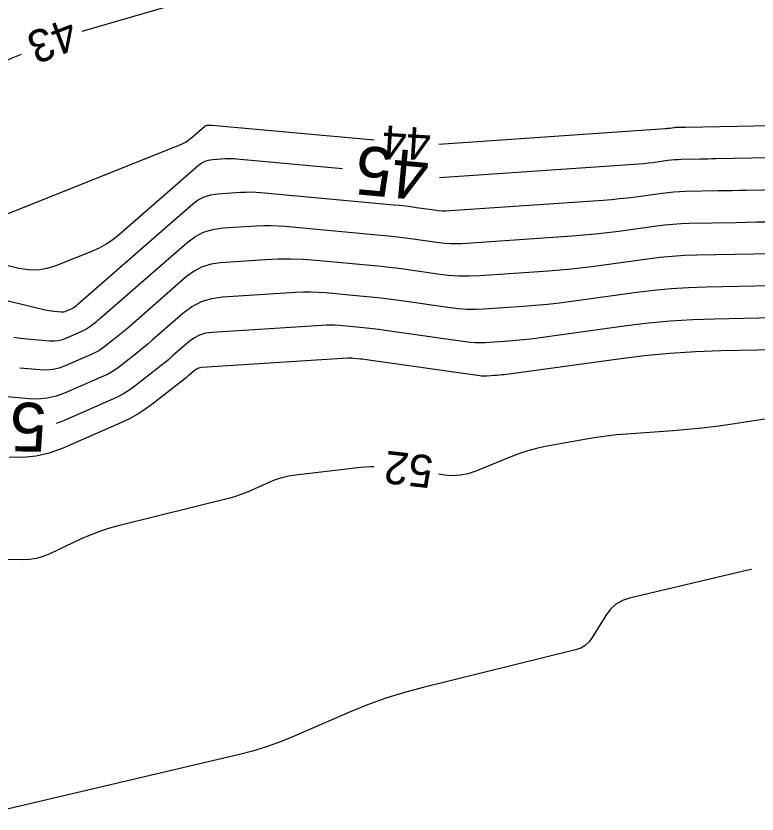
# Model space of a CAD drawing. Extents: x 2384780 to 2405861, y 547869 to 573706.
# Drawn here: x 2389996.89 to 2390042.47, y 552488.12 to 552537.18 of the extents above; entities that cross this region are included whole.
import ezdxf

# ---------------------------------------------------------------- set-up
doc = ezdxf.new("R2010")
doc.units = 0
doc.layers.add('Old_Level_60', color=7, linetype='Continuous')
doc.layers.add('Old_Level_61', color=7, linetype='Continuous')

msp = doc.modelspace()

# ---------------------------------------------------------------- linework, layer by layer
at = {"layer": 'Old_Level_60'}
for points in [[(2390000.96925, 552536.252), (2390010.66325, 552539.0725)], [(2389994.1875, 552533.681), (2389994.83075, 552533.89525), (2389995.46875, 552534.12425), (2389996.10125, 552534.368), (2389996.72825, 552534.62625), (2389997.231, 552534.84025)], [(2389995.0655, 552524.51225), (2390006.93375, 552529.2425), (2390007.149, 552529.339), (2390007.35375, 552529.4525), (2390007.54825, 552529.583), (2390007.73225, 552529.7305), (2390008.49375, 552530.39525), (2390008.53175, 552530.4235), (2390008.57275, 552530.4445), (2390008.6165, 552530.4585), (2390008.6635, 552530.46525), (2390008.82125, 552530.47525), (2390008.85525, 552530.47675), (2390008.889, 552530.47675), (2390008.92275, 552530.47575), (2390008.9565, 552530.47325), (2390018.92075, 552529.55875)], [(2390022.90425, 552529.30875), (2390036.8275, 552530.26425), (2390036.899, 552530.26975), (2390036.97025, 552530.2765), (2390037.0415, 552530.2845), (2390037.11275, 552530.2935), (2390037.34475, 552530.32525), (2390037.3945, 552530.3315), (2390037.4445, 552530.336), (2390037.4945, 552530.33925), (2390037.54475, 552530.341), (2390037.8325, 552530.34675), (2390037.894, 552530.34775), (2390037.95575, 552530.349), (2390038.0175, 552530.35025), (2390038.079, 552530.3515), (2390051.799, 552530.61675)], [(2389993.92775, 552520.27125), (2389998.6815, 552519.123), (2389998.81375, 552519.0935), (2389998.947, 552519.069), (2389999.081, 552519.0495), (2389999.21575, 552519.03475), (2389999.6665, 552518.994), (2389999.75575, 552518.9915), (2389999.843, 552519), (2389999.92875, 552519.0195), (2390000.0125, 552519.05025), (2390000.30525, 552519.178), (2390000.35125, 552519.2), (2390000.396, 552519.2245), (2390000.43875, 552519.252), (2390000.48, 552519.282), (2390000.612, 552519.385), (2390000.64025, 552519.40725), (2390000.668, 552519.42975), (2390000.6955, 552519.45275), (2390000.72275, 552519.47625), (2390007.763, 552525.62275), (2390008.10675, 552525.8785), (2390008.477, 552526.06925), (2390008.87425, 552526.19475), (2390009.2985, 552526.255), (2390010.7275, 552526.34575), (2390011.03375, 552526.35925), (2390011.33975, 552526.361), (2390011.6455, 552526.35075), (2390011.95125, 552526.3285), (2390020.1415, 552525.577), (2390020.48525, 552525.54325), (2390020.8285, 552525.505), (2390021.171, 552525.4625), (2390021.51325, 552525.41575), (2390022.63, 552525.25575), (2390022.8695, 552525.22775), (2390023.1095, 552525.21275), (2390023.35, 552525.21025), (2390023.591, 552525.22025), (2390033.00825, 552525.86675), (2390033.51075, 552525.9055), (2390034.01225, 552525.9525), (2390034.513, 552526.00825), (2390035.013, 552526.0725), (2390036.64425, 552526.29575), (2390036.99425, 552526.33875), (2390037.345, 552526.37125), (2390037.6965, 552526.3935), (2390038.049, 552526.4055), (2390040.0715, 552526.4455), (2390040.505, 552526.454), (2390040.9385, 552526.4625), (2390041.37175, 552526.47075), (2390041.80525, 552526.47925), (2390050.2785, 552526.64325)], [(2389996.76525, 552517.443), (2389997.17425, 552517.38325), (2389997.58575, 552517.3385), (2389998.9615, 552517.21425), (2389999.23375, 552517.20625), (2389999.5005, 552517.23225), (2389999.7615, 552517.292), (2390000.01725, 552517.3855), (2390000.911, 552517.77575), (2390001.052, 552517.8425), (2390001.18775, 552517.91775), (2390001.31875, 552518.00125), (2390001.4445, 552518.09325), (2390001.84775, 552518.4075), (2390001.9335, 552518.47525), (2390002.0185, 552518.54425), (2390002.1025, 552518.6145), (2390002.1855, 552518.686), (2390007.39775, 552523.23675), (2390007.894, 552523.606), (2390008.42925, 552523.8815), (2390009.00325, 552524.06275), (2390009.616, 552524.15), (2390011.68075, 552524.281), (2390012.123, 552524.3005), (2390012.565, 552524.303), (2390013.007, 552524.28825), (2390013.4485, 552524.25625), (2390019.33975, 552523.7155), (2390019.835, 552523.667), (2390020.32925, 552523.612), (2390020.823, 552523.551), (2390021.31575, 552523.4835), (2390022.92475, 552523.253), (2390023.27, 552523.21275), (2390023.61575, 552523.19075), (2390023.96225, 552523.18725), (2390024.30925, 552523.20175), (2390031.09875, 552523.66775), (2390031.81675, 552523.72325), (2390032.53325, 552523.79075), (2390033.24875, 552523.87025), (2390033.963, 552523.962), (2390036.294, 552524.28125), (2390036.794, 552524.34225), (2390037.29525, 552524.38875), (2390037.7975, 552524.4205), (2390038.301, 552524.43775), (2390041.19125, 552524.49475), (2390041.8105, 552524.507), (2390042.42975, 552524.519), (2390043.049, 552524.53125)], [(2390043.10875, 552522.56), (2390042.29625, 552522.544), (2390038.75875, 552522.47425), (2390038.0015, 552522.44825), (2390037.246, 552522.40025), (2390036.49225, 552522.3305), (2390035.74025, 552522.2385), (2390032.46225, 552521.7895), (2390031.75925, 552521.6995), (2390031.05525, 552521.621), (2390030.34975, 552521.55475), (2390029.643, 552521.50025), (2390025.4165, 552521.21), (2390024.769, 552521.18275), (2390024.1225, 552521.1895), (2390023.4775, 552521.23025), (2390022.83375, 552521.3055), (2390020.7325, 552521.6065), (2390020.282, 552521.668), (2390019.83075, 552521.724), (2390019.379, 552521.774), (2390018.92625, 552521.8185), (2390015.33175, 552522.1485), (2390014.56125, 552522.20425), (2390013.79025, 552522.23), (2390013.019, 552522.22575), (2390012.24725, 552522.19175), (2390009.47025, 552522.0155), (2390008.8935, 552521.9335), (2390008.35325, 552521.76275), (2390007.84925, 552521.5035), (2390007.382, 552521.15575), (2390003.7665, 552517.999), (2390003.56825, 552517.8285), (2390003.3675, 552517.6605), (2390003.16475, 552517.4955), (2390002.9595, 552517.33325), (2390002.2855, 552516.808), (2390002.138, 552516.70025), (2390001.98475, 552516.6025), (2390001.82575, 552516.5145), (2390001.66075, 552516.43625), (2389999.9215, 552515.677), (2389999.54475, 552515.539), (2389999.16, 552515.451), (2389998.767, 552515.413), (2389998.366, 552515.4245), (2389997.13725, 552515.5355)], [(2390044.336, 552520.6115), (2390039.33525, 552520.51275), (2390038.265, 552520.47625), (2390037.197, 552520.4085), (2390036.1315, 552520.30975), (2390035.06825, 552520.17975), (2390031.055, 552519.63), (2390030.3165, 552519.53525), (2390029.57675, 552519.453), (2390028.83575, 552519.38325), (2390028.09325, 552519.326), (2390025.666, 552519.1595), (2390025.1465, 552519.1375), (2390024.62775, 552519.14275), (2390024.11025, 552519.17575), (2390023.59375, 552519.236), (2390020.6115, 552519.66325), (2390019.972, 552519.75075), (2390019.3315, 552519.83), (2390018.69025, 552519.90125), (2390018.04775, 552519.96425), (2390015.926, 552520.159), (2390015.47125, 552520.192), (2390015.016, 552520.207), (2390014.56075, 552520.20475), (2390014.10525, 552520.1845), (2390009.5935, 552519.898), (2390008.92225, 552519.8025), (2390008.2935, 552519.604), (2390007.70725, 552519.30225), (2390007.16325, 552518.8975), (2390005.27675, 552517.2505), (2390004.99875, 552517.01125), (2390004.7175, 552516.77575), (2390004.433, 552516.5445), (2390004.1455, 552516.317), (2390003.20025, 552515.5805), (2390002.9935, 552515.4295), (2390002.77875, 552515.29225), (2390002.55575, 552515.169), (2390002.3245, 552515.05925), (2389999.886, 552513.9945), (2389999.35775, 552513.80125), (2389998.81825, 552513.678), (2389998.26725, 552513.6245), (2389997.70525, 552513.64075), (2389993.371, 552514.032)], [(2390048.085, 552516.74), (2390040.2605, 552516.58575), (2390038.67775, 552516.5315), (2390037.0985, 552516.43125), (2390035.52275, 552516.28525), (2390033.95075, 552516.09325), (2390026.9165, 552515.12975), (2390026.7695, 552515.111), (2390026.62225, 552515.0945), (2390026.47475, 552515.08075), (2390026.32725, 552515.06925), (2390025.84425, 552515.03625), (2390025.74075, 552515.03175), (2390025.63775, 552515.03275), (2390025.53475, 552515.03925), (2390025.432, 552515.05125), (2390018.59525, 552516.03075), (2390018.4655, 552516.0485), (2390018.33575, 552516.0645), (2390018.20575, 552516.079), (2390018.07575, 552516.09175), (2390017.65, 552516.131), (2390017.55875, 552516.1375), (2390017.4675, 552516.1405), (2390017.37625, 552516.14), (2390017.28475, 552516.136), (2390008.31875, 552515.56675), (2390008.196, 552515.54925), (2390008.08075, 552515.513), (2390007.9735, 552515.45775), (2390007.874, 552515.3835), (2390007.5615, 552515.11075), (2390007.49425, 552515.05275), (2390007.426, 552514.99575), (2390007.35725, 552514.93975), (2390007.2875, 552514.8845), (2390005.261, 552513.3055), (2390004.818, 552512.98175), (2390004.35725, 552512.6875), (2390003.87925, 552512.423), (2390003.3835, 552512.188), (2389999.73425, 552510.59475), (2389998.94375, 552510.3055), (2389998.1365, 552510.121), (2389997.312, 552510.04075), (2389996.47075, 552510.06525)], [(2390048.28875, 552513.212), (2390040.826, 552512.07625), (2390039.95225, 552511.952), (2390039.07625, 552511.84525), (2390038.1985, 552511.756), (2390037.3185, 552511.684), (2390034.4415, 552511.4775), (2390033.826, 552511.425), (2390033.2125, 552511.356), (2390032.601, 552511.27075), (2390031.99175, 552511.169), (2390029.44925, 552510.7095), (2390028.9085, 552510.59675), (2390028.37625, 552510.45575), (2390027.85225, 552510.2865), (2390027.3365, 552510.08875), (2390025.17475, 552509.193), (2390024.7075, 552509.0345), (2390024.232, 552508.94275), (2390023.7485, 552508.9175), (2390023.25675, 552508.95925), (2390022.87425, 552509.017)], [(2390018.9065, 552509.473), (2390018.6965, 552509.46975), (2390018.0995, 552509.4205), (2390014.07775, 552508.9565), (2390013.657, 552508.89175), (2390013.245, 552508.79525), (2390012.84175, 552508.667), (2390012.44725, 552508.5075), (2390011.17275, 552507.934), (2390010.8975, 552507.8175), (2390010.61775, 552507.71375), (2390010.33375, 552507.6225), (2390010.04525, 552507.54425), (2390003.25975, 552505.86375), (2390002.6455, 552505.69525), (2390002.04175, 552505.497), (2390001.44875, 552505.2685), (2390000.86625, 552505.01025), (2389998.9815, 552504.11725), (2389998.57225, 552503.95075), (2389998.15225, 552503.833), (2389997.7215, 552503.7645), (2389997.28, 552503.74525), (2389994.06425, 552503.78375)], [(2390042.121, 552503.1535), (2390042.10275, 552503.15025), (2390041.90175, 552503.107), (2390034.637, 552501.3905), (2390034.18775, 552501.2395), (2390033.794, 552501.01225), (2390033.4555, 552500.70875), (2390033.1725, 552500.32875), (2390032.338, 552498.9625), (2390032.14, 552498.696), (2390031.90325, 552498.4825), (2390031.628, 552498.3215), (2390031.31425, 552498.21325), (2390021.94175, 552495.9085), (2390020.78525, 552495.5985), (2390019.6445, 552495.241), (2390018.51975, 552494.836), (2390017.411, 552494.3835), (2390013.815, 552492.828), (2390013.03875, 552492.51225), (2390012.2505, 552492.23225), (2390011.45075, 552491.9875), (2390010.63925, 552491.77825), (2389995.02375, 552488.11925)]]:
    msp.add_lwpolyline(points, dxfattribs=at)
at = {"layer": 'Old_Level_61'}
for points in [[(2389994.319, 552522.3505), (2389997.06725, 552521.68675), (2389997.653, 552521.59025), (2389998.232, 552521.5855), (2389998.80475, 552521.6725), (2389999.37075, 552521.851), (2390001.5655, 552522.72575), (2390002.02475, 552522.93125), (2390002.46175, 552523.1735), (2390002.8765, 552523.45175), (2390003.269, 552523.7665), (2390008.12825, 552528.009), (2390008.31925, 552528.151), (2390008.52475, 552528.257), (2390008.7455, 552528.3265), (2390008.981, 552528.36), (2390009.7745, 552528.4105), (2390009.9445, 552528.418), (2390010.11425, 552528.419), (2390010.28425, 552528.41325), (2390010.454, 552528.401), (2390016.967, 552527.80325)], [(2390022.937, 552527.24325), (2390034.918, 552528.0655), (2390035.205, 552528.0875), (2390035.49125, 552528.1145), (2390035.77725, 552528.14625), (2390036.06275, 552528.183), (2390036.9945, 552528.3105), (2390037.1945, 552528.335), (2390037.39475, 552528.3535), (2390037.5955, 552528.36625), (2390037.79675, 552528.37325), (2390038.952, 552528.396), (2390039.1995, 552528.401), (2390039.447, 552528.40575), (2390039.6945, 552528.4105), (2390039.94225, 552528.41525), (2390051.03875, 552528.63)], [(2390046.2105, 552518.67575), (2390039.86225, 552518.5505), (2390038.5035, 552518.504), (2390037.14775, 552518.418), (2390035.79525, 552518.2925), (2390034.44575, 552518.12775), (2390028.98575, 552517.38), (2390028.543, 552517.323), (2390028.0995, 552517.27375), (2390027.65525, 552517.232), (2390027.21025, 552517.19775), (2390025.75525, 552517.09775), (2390025.44375, 552517.0845), (2390025.13275, 552517.08775), (2390024.8225, 552517.1075), (2390024.51275, 552517.14375), (2390019.608, 552517.84625), (2390019.22125, 552517.89925), (2390018.83375, 552517.94725), (2390018.44575, 552517.99025), (2390018.057, 552518.0285), (2390016.7865, 552518.145), (2390016.51425, 552518.16475), (2390016.24175, 552518.174), (2390015.96925, 552518.1725), (2390015.6965, 552518.1605), (2390008.95625, 552517.7325), (2390008.559, 552517.676), (2390008.18725, 552517.5585), (2390007.84025, 552517.38), (2390007.51875, 552517.1405), (2390006.50875, 552516.25875), (2390006.291, 552516.0715), (2390006.07075, 552515.887), (2390005.848, 552515.70575), (2390005.62275, 552515.52775), (2390004.2025, 552514.421), (2390003.892, 552514.19425), (2390003.56925, 552513.988), (2390003.234, 552513.8025), (2390002.88675, 552513.638), (2389999.82, 552512.299), (2389999.37325, 552512.1355)]]:
    msp.add_lwpolyline(points, dxfattribs=at)

# ---------------------------------------------------------------- texts
at = {"layer": 'Old_Level_60'}
for s, rotation, p in [('43', 200.689853, (2390000.2005, 552537.11325)), ('44', 176.408008, (2390022.45225, 552530.28125)), ('52', 173.4449, (2390022.63, 552510.1235))]:
    msp.add_text(s, height=2, rotation=rotation, dxfattribs=at).set_placement(p)
at = {"layer": 'Old_Level_61'}
for s, rotation, p in [('45', 174.641689, (2390022.3875, 552528.8075)), ('50', 179.534889, (2389998.78525, 552513.395))]:
    msp.add_text(s, height=3, rotation=rotation, dxfattribs=at).set_placement(p)

doc.saveas('drawing.dxf')
